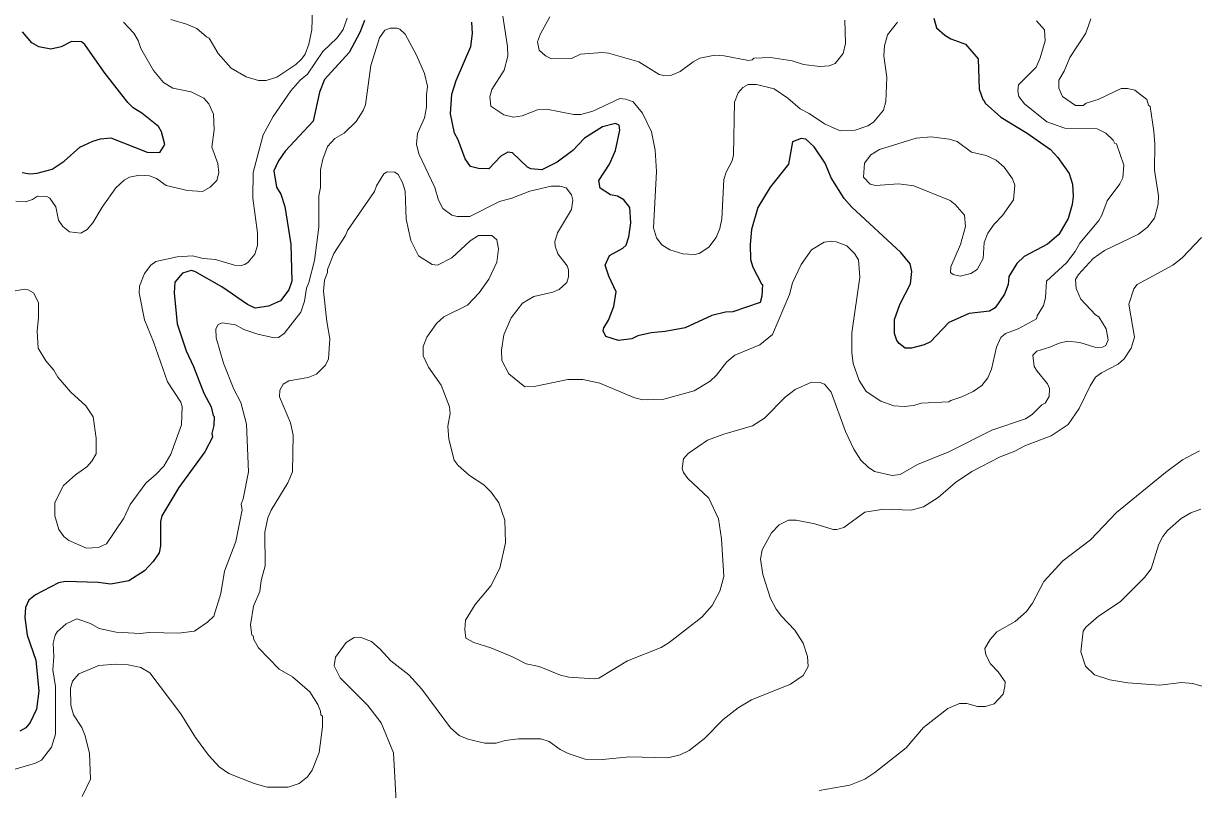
# Model space of a CAD drawing. Extents: x 447.8 to 473.9, y 7733.1 to 7760.8.
# Drawn here: x 453.534 to 456.578, y 7737.469 to 7739.457 of the extents above; entities that cross this region are included whole.
import ezdxf

# ---------------------------------------------------------------- set-up
doc = ezdxf.new("R2010")
doc.units = 0
doc.header["$LTSCALE"] = 0.032
doc.layers.add('1', color=7, linetype='Continuous', lineweight=25)
doc.layers.add('2', color=7, linetype='Continuous', lineweight=13)

msp = doc.modelspace()

# ---------------------------------------------------------------- linework, layer by layer
at = {"layer": '1'}
for points in [[(455.8948, 7739.4707), (455.901, 7739.4461), (455.9229, 7739.4269), (455.9388, 7739.4174), (455.9765, 7739.4031), (456.0098, 7739.3652), (456.0116, 7739.2867), (456.0212, 7739.2595), (456.0243, 7739.2582), (456.0272, 7739.2506), (456.068, 7739.214), (456.1363, 7739.1727), (456.1968, 7739.13), (456.2158, 7739.1095), (456.2453, 7739.068), (456.2537, 7739.0398), (456.2554, 7739.008), (456.253, 7738.9869), (456.2425, 7738.9513), (456.2182, 7738.9094), (456.1891, 7738.8848), (456.1291, 7738.8527), (456.1094, 7738.8344), (456.0888, 7738.8001), (456.0876, 7738.7795), (456.0781, 7738.7542), (456.0538, 7738.7195), (456.0386, 7738.7108), (455.9864, 7738.7045), (455.9334, 7738.6815), (455.8861, 7738.6308), (455.8692, 7738.6228), (455.8367, 7738.6142), (455.8204, 7738.6147), (455.8046, 7738.6262), (455.7982, 7738.6346), (455.7928, 7738.6523), (455.7928, 7738.6891), (455.8063, 7738.7281), (455.8336, 7738.7813)], [(454.4179, 7739.4652), (454.4059, 7739.4335), (454.3788, 7739.3815), (454.3147, 7739.312)], [(455.6619, 7739.0029), (455.6286, 7739.0569), (455.6128, 7739.0947), (455.5842, 7739.1367), (455.5627, 7739.1572), (455.5508, 7739.1588), (455.5277, 7739.1501), (455.5178, 7739.0924), (455.4699, 7739.0327), (455.4384, 7738.9799), (455.4217, 7738.9228), (455.4184, 7738.8839), (455.4194, 7738.8447), (455.4247, 7738.8248), (455.4473, 7738.7817), (455.4505, 7738.7798), (455.4482, 7738.7494), (455.444, 7738.7326), (455.3733, 7738.7088), (455.354, 7738.7076), (455.3187, 7738.6995), (455.2498, 7738.6675), (455.1976, 7738.658), (455.1612, 7738.6546), (455.1271, 7738.6464), (455.1114, 7738.6385), (455.0767, 7738.6347), (455.0441, 7738.6448), (455.0371, 7738.6595), (455.0386, 7738.6675), (455.0509, 7738.6875), (455.0649, 7738.7227), (455.0705, 7738.7606), (455.052, 7738.801), (455.0426, 7738.8296), (455.0533, 7738.8553), (455.0882, 7738.8739), (455.0964, 7738.8815), (455.1035, 7738.9036), (455.109, 7738.94), (455.1059, 7738.9793), (455.0907, 7738.9997), (455.0738, 7739.009), (455.0558, 7739.0124), (455.0292, 7739.0296), (455.0259, 7739.0499), (455.0533, 7739.0916), (455.0688, 7739.1273), (455.0802, 7739.1805), (455.0785, 7739.1932), (455.0692, 7739.1978), (455.0353, 7739.1885), (454.9883, 7739.1591), (454.9581, 7739.1274), (454.9177, 7739.0973), (454.8778, 7739.0772), (454.8493, 7739.08), (454.8411, 7739.0846), (454.8017, 7739.1216), (454.7896, 7739.1235), (454.7714, 7739.113), (454.7408, 7739.0796), (454.7134, 7739.0803), (454.6927, 7739.0856), (454.6791, 7739.106), (454.6608, 7739.1552), (454.6515, 7739.1722), (454.6413, 7739.223), (454.6449, 7739.2732), (454.6555, 7739.3092), (454.6938, 7739.3969), (454.6986, 7739.4308), (454.6962, 7739.4603)], [(453.5304, 7739.0702), (453.5505, 7739.0668), (453.5697, 7739.0683), (453.6082, 7739.0786), (453.6392, 7739.0998), (453.6801, 7739.1358), (453.714, 7739.1515), (453.7339, 7739.1574), (453.7605, 7739.1605), (453.855, 7739.1228), (453.887, 7739.1221), (453.9001, 7739.1434), (453.8921, 7739.176), (453.8842, 7739.1893), (453.8404, 7739.2244), (453.8183, 7739.2385), (453.8046, 7739.2522), (453.7429, 7739.3307), (453.6932, 7739.4027), (453.6846, 7739.4091), (453.6586, 7739.4106), (453.6312, 7739.3963), (453.6046, 7739.3906), (453.5733, 7739.3962), (453.5559, 7739.407), (453.5315, 7739.4358)], [(454.3147, 7739.312), (454.3015, 7739.2786), (454.2853, 7739.2039), (454.2121, 7739.126), (454.1947, 7739.1006), (454.1833, 7739.0747)], [(454.1833, 7739.0747), (454.1903, 7739.0321), (454.2016, 7739.0138), (454.2112, 7738.9817), (454.2267, 7738.8841), (454.2297, 7738.7881), (454.2217, 7738.7662), (454.2003, 7738.7369), (454.1688, 7738.7231), (454.1345, 7738.7181), (454.1144, 7738.7274), (454.0482, 7738.7735), (453.9782, 7738.8136), (453.9687, 7738.8157), (453.9463, 7738.8095), (453.9261, 7738.7861), (453.9244, 7738.7581), (453.9325, 7738.678), (453.9559, 7738.6076), (453.9747, 7738.5668), (454.0014, 7738.4973), (454.0205, 7738.4623), (454.0254, 7738.4394), (454.0285, 7738.4371), (454.0278, 7738.414), (454.0223, 7738.3933), (454.0236, 7738.3838), (454.0038, 7738.3456), (453.9365, 7738.2526), (453.8922, 7738.1797), (453.8891, 7738.1644), (453.889, 7738.1014), (453.8857, 7738.0833), (453.8704, 7738.0605), (453.8479, 7738.0365), (453.8073, 7738.0103), (453.76, 7738.0023), (453.7279, 7738.0062), (453.6425, 7738.0086), (453.6249, 7738.0055), (453.5649, 7737.9741), (453.5478, 7737.9607), (453.5394, 7737.9418), (453.5373, 7737.9158), (453.5435, 7737.8695), (453.5661, 7737.8047), (453.574, 7737.7245), (453.5672, 7737.6774), (453.5515, 7737.6429), (453.5403, 7737.6295), (453.5244, 7737.6204)], [(455.8336, 7738.7813), (455.837, 7738.8138), (455.8334, 7738.8337), (455.8092, 7738.8627), (455.6815, 7738.98), (455.6619, 7739.0029)]]:
    msp.add_lwpolyline(points, dxfattribs=at)
at = {"layer": '2'}
for points in [[(453.9071, 7738.5274), (453.8713, 7738.6308), (453.8475, 7738.6881), (453.8335, 7738.7585), (453.8348, 7738.7757), (453.848, 7738.808), (453.8645, 7738.8296), (453.8768, 7738.8391), (453.9325, 7738.8519), (453.9719, 7738.8541), (454.0002, 7738.847), (454.0316, 7738.8445), (454.081, 7738.8295), (454.0979, 7738.8287), (454.1074, 7738.8312), (454.1167, 7738.8377), (454.1338, 7738.8586), (454.1406, 7738.8811), (454.1407, 7738.9142), (454.1288, 7739.0034), (454.1295, 7739.0704), (454.1552, 7739.1678), (454.1815, 7739.2157), (454.2274, 7739.2823), (454.2514, 7739.3096), (454.2704, 7739.3256), (454.3103, 7739.3841), (454.347, 7739.4197), (454.3625, 7739.4416), (454.3735, 7739.4712)], [(454.2835, 7739.495), (454.2818, 7739.4403), (454.2739, 7739.4037), (454.2642, 7739.3778), (454.2551, 7739.3647), (454.2404, 7739.3507), (454.1907, 7739.3178), (454.1635, 7739.3089), (454.1433, 7739.3089), (454.1113, 7739.3187), (454.0721, 7739.3413), (454.0383, 7739.3791), (454.0151, 7739.4191), (454.0084, 7739.422), (453.9834, 7739.4438), (453.957, 7739.4553), (453.9161, 7739.4677)], [(454.7771, 7739.4764), (454.7891, 7739.3972), (454.7899, 7739.3722), (454.7804, 7739.3363), (454.7485, 7739.2855), (454.7433, 7739.2668), (454.7455, 7739.2422), (454.7794, 7739.2204), (454.8041, 7739.2143), (454.8266, 7739.2174), (454.8669, 7739.2333), (454.89, 7739.2349), (454.961, 7739.2209), (454.9791, 7739.2207), (455.0106, 7739.2291), (455.0798, 7739.262), (455.0958, 7739.2607), (455.1151, 7739.2541), (455.1392, 7739.224), (455.1626, 7739.1756), (455.172, 7739.1287), (455.1756, 7739.073), (455.1676, 7738.9269), (455.1755, 7738.9008), (455.1893, 7738.883), (455.2101, 7738.8695), (455.2433, 7738.8592), (455.274, 7738.8579), (455.2859, 7738.8602), (455.3113, 7738.877), (455.3301, 7738.9017), (455.3397, 7738.9253), (455.3446, 7738.9498), (455.3496, 7739.0525), (455.3556, 7739.0708), (455.3717, 7739.1004), (455.375, 7739.1164)], [(454.8878, 7739.3734), (454.8707, 7739.388), (454.867, 7739.4092), (454.8741, 7739.4304), (454.8989, 7739.4742)], [(456.3019, 7739.4695), (456.289, 7739.4323), (456.2471, 7739.3691), (456.2322, 7739.3331), (456.2185, 7739.3101), (456.2183, 7739.2892), (456.2277, 7739.2676), (456.2615, 7739.2438), (456.2814, 7739.2439), (456.2893, 7739.2501), (456.3205, 7739.2595), (456.3799, 7739.2879), (456.3964, 7739.2879), (456.4158, 7739.2838), (456.4468, 7739.2599), (456.451, 7739.245), (456.4556, 7739.2413), (456.4653, 7739.1777), (456.4677, 7739.1436), (456.467, 7739.0764), (456.4773, 7739.0097), (456.4765, 7738.9882), (456.467, 7738.9515), (456.4485, 7738.9288), (456.4255, 7738.9106), (456.3368, 7738.8682), (456.308, 7738.8476), (456.2692, 7738.8056), (456.2618, 7738.7928), (456.2635, 7738.7695), (456.276, 7738.7415), (456.3138, 7738.7012), (456.3225, 7738.6955), (456.341, 7738.6646), (456.3468, 7738.6359), (456.3403, 7738.6211), (456.3316, 7738.6171), (456.3146, 7738.6163), (456.2732, 7738.629), (456.2413, 7738.633), (456.2195, 7738.6278), (456.1954, 7738.6168), (456.1617, 7738.607), (456.1512, 7738.5964), (456.1549, 7738.5672), (456.162, 7738.5547), (456.1892, 7738.5222), (456.1944, 7738.5101), (456.1935, 7738.4893), (456.1834, 7738.4722), (456.1748, 7738.4676), (456.1493, 7738.4421), (456.1321, 7738.4312), (456.0451, 7738.4013), (455.9331, 7738.3454), (455.8524, 7738.3125), (455.8069, 7738.2864), (455.7867, 7738.284), (455.7405, 7738.2948), (455.7239, 7738.3054), (455.7049, 7738.3238), (455.6868, 7738.3523), (455.6655, 7738.3979), (455.6286, 7738.5005), (455.6108, 7738.5208), (455.5993, 7738.5257), (455.5769, 7738.5263), (455.5345, 7738.5076), (455.5087, 7738.4876), (455.4551, 7738.4332), (455.424, 7738.4127), (455.3501, 7738.3917), (455.3078, 7738.3756), (455.2571, 7738.3409), (455.2454, 7738.3276), (455.2422, 7738.3021), (455.2449, 7738.2917), (455.2568, 7738.2761), (455.3108, 7738.2253), (455.3361, 7738.1714), (455.3439, 7738.1198), (455.3495, 7738.0224), (455.3397, 7737.984), (455.32, 7737.9464), (455.2925, 7737.9164), (455.2078, 7737.8503), (455.187, 7737.8376), (455.0997, 7737.8028), (455.0256, 7737.7578), (455.0141, 7737.7562), (454.9484, 7737.761), (454.926, 7737.7658)], [(453.793, 7739.4608), (453.8199, 7739.4316), (453.8312, 7739.4129), (453.8385, 7739.3922), (453.8712, 7739.3347), (453.8967, 7739.3043), (453.9214, 7739.2892), (453.9688, 7739.2799), (454.0012, 7739.263), (454.0146, 7739.2488), (454.0268, 7739.2217), (454.0285, 7739.1811), (454.0223, 7739.1357), (454.038, 7739.0938), (454.0403, 7739.0696), (454.0348, 7739.0493), (454.0177, 7739.0319), (453.998, 7739.0211), (453.9593, 7739.0234), (453.9042, 7739.0368), (453.8785, 7739.0546), (453.8603, 7739.0618), (453.8348, 7739.0634), (453.8089, 7739.0586), (453.7949, 7739.0504), (453.7736, 7739.0306), (453.7379, 7738.9807), (453.7138, 7738.94), (453.6992, 7738.9228), (453.6824, 7738.9131), (453.6535, 7738.9162), (453.6361, 7738.9301), (453.6245, 7738.9463), (453.6175, 7738.9809), (453.6024, 7739.0035), (453.5942, 7739.0078), (453.5699, 7739.0087), (453.5574, 7739.0004), (453.5391, 7738.9945), (453.5136, 7738.9956)], [(455.9381, 7738.4791), (455.9336, 7738.4752), (455.8613, 7738.472), (455.8423, 7738.4661), (455.8178, 7738.4631), (455.7911, 7738.4646), (455.757, 7738.4766), (455.7192, 7738.5017), (455.7008, 7738.531), (455.685, 7738.575), (455.6818, 7738.6036), (455.6815, 7738.6547), (455.7022, 7738.7984), (455.699, 7738.8441), (455.6884, 7738.8602), (455.6691, 7738.8799), (455.6413, 7738.8903), (455.6296, 7738.892), (455.6099, 7738.89), (455.5772, 7738.8695), (455.5501, 7738.8313), (455.5278, 7738.784), (455.52, 7738.7535), (455.4759, 7738.6496), (455.4435, 7738.6231), (455.3787, 7738.5964), (455.3581, 7738.5791), (455.3309, 7738.5447), (455.3141, 7738.5285), (455.2729, 7738.5042), (455.1944, 7738.4824), (455.1392, 7738.4808), (455.1164, 7738.4866), (455.028, 7738.5238), (454.9843, 7738.5328), (454.9452, 7738.5328), (454.862, 7738.5156), (454.8338, 7738.5145), (454.7923, 7738.5476), (454.7741, 7738.5829), (454.7736, 7738.6096), (454.779, 7738.649), (454.7982, 7738.6935), (454.828, 7738.7312), (454.857, 7738.7484), (454.9061, 7738.7599), (454.9233, 7738.7666), (454.9425, 7738.785), (454.9471, 7738.7994), (454.9471, 7738.8179), (454.9436, 7738.8281), (454.9192, 7738.8597), (454.9126, 7738.8795), (454.9119, 7738.8903), (454.9188, 7738.9139), (454.9551, 7738.9741), (454.9584, 7738.9984), (454.955, 7739.012), (454.9414, 7739.0302), (454.9247, 7739.0346), (454.9019, 7739.0346), (454.8472, 7739.0222), (454.8006, 7739.004), (454.7683, 7738.9948), (454.6911, 7738.9562), (454.6582, 7738.9562), (454.645, 7738.9597), (454.6216, 7738.9772), (454.6099, 7738.9989), (454.6008, 7739.0314), (454.5594, 7739.1186), (454.5528, 7739.144), (454.5558, 7739.1719), (454.574, 7739.2121), (454.5793, 7739.2402), (454.5785, 7739.2723), (454.5816, 7739.2947), (454.574, 7739.3269), (454.5529, 7739.375), (454.5234, 7739.4296), (454.5099, 7739.4423), (454.503, 7739.445), (454.485, 7739.4449), (454.4709, 7739.44), (454.4566, 7739.4199), (454.4342, 7739.3483), (454.4204, 7739.2463), (454.4148, 7739.2316), (454.3968, 7739.2025), (454.3655, 7739.1728), (454.3415, 7739.159), (454.3221, 7739.138), (454.31, 7739.1051), (454.3043, 7739.077), (454.3042, 7739.0311)], [(455.6637, 7739.4659), (455.6654, 7739.4047), (455.6595, 7739.3791), (455.6384, 7739.3532), (455.6233, 7739.3472), (455.5986, 7739.3457), (455.5567, 7739.3509), (455.5272, 7739.3602), (455.4713, 7739.3689), (455.4276, 7739.3673), (455.4234, 7739.3627), (455.4142, 7739.361), (455.3505, 7739.373), (455.3265, 7739.3745), (455.2876, 7739.3668), (455.2704, 7739.3573), (455.2368, 7739.3322), (455.2144, 7739.3233), (455.1945, 7739.3217), (455.182, 7739.3244), (455.1298, 7739.3578), (455.051, 7739.3802)], [(455.4347, 7739.299), (455.4804, 7739.2877), (455.5162, 7739.263), (455.5475, 7739.2353), (455.5716, 7739.2236), (455.6106, 7739.197), (455.6515, 7739.1789), (455.6906, 7739.1805), (455.723, 7739.1917), (455.738, 7739.2012), (455.7639, 7739.2317), (455.7702, 7739.2543), (455.7726, 7739.317), (455.7648, 7739.373), (455.7663, 7739.3987), (455.7745, 7739.4278), (455.8001, 7739.4605)], [(456.1604, 7739.4636), (456.1815, 7739.4402), (456.183, 7739.4123), (456.1702, 7739.3678), (456.1595, 7739.3441), (456.1144, 7739.2975), (456.1119, 7739.2824), (456.1146, 7739.2679), (456.1297, 7739.2484), (456.1871, 7739.2021), (456.2338, 7739.1854), (456.3181, 7739.1836), (456.3406, 7739.1723), (456.3592, 7739.1543), (456.3642, 7739.1456), (456.3677, 7739.1447), (456.3875, 7739.0896), (456.3847, 7739.0565), (456.3764, 7739.0408), (456.344, 7738.9972), (456.3299, 7738.9596), (456.3219, 7738.9462), (456.2733, 7738.8866), (456.2613, 7738.865), (456.2388, 7738.8363), (456.1865, 7738.7884), (456.184, 7738.7448), (456.1784, 7738.7255), (456.162, 7738.6982), (456.1604, 7738.6906), (456.1133, 7738.6646), (456.0802, 7738.6528), (456.0678, 7738.6418), (456.0569, 7738.6173), (456.0437, 7738.5601)], [(455.051, 7739.3802), (455.0345, 7739.3818), (454.9782, 7739.377), (454.9548, 7739.3665), (454.9033, 7739.365), (454.8878, 7739.3734)], [(455.375, 7739.1164), (455.3776, 7739.2526), (455.3867, 7739.2771), (455.3995, 7739.2912), (455.4134, 7739.2983), (455.4347, 7739.299)], [(454.7013, 7737.8511), (454.6812, 7737.8621), (454.6786, 7737.8847), (454.6796, 7737.9083), (454.7047, 7737.9491), (454.7453, 7737.9977), (454.7688, 7738.0434), (454.7836, 7738.1096), (454.7819, 7738.168), (454.7665, 7738.2134), (454.7465, 7738.2406), (454.7278, 7738.2601), (454.6908, 7738.284), (454.6611, 7738.3098), (454.6507, 7738.3242), (454.637, 7738.3786), (454.6346, 7738.4121), (454.6401, 7738.4448), (454.6386, 7738.462), (454.6169, 7738.5184), (454.5845, 7738.5655), (454.5705, 7738.5949), (454.5705, 7738.6191), (454.5797, 7738.6429), (454.6045, 7738.6786), (454.6239, 7738.696), (454.6853, 7738.7263), (454.7154, 7738.7579), (454.7407, 7738.7932), (454.7612, 7738.8381), (454.7652, 7738.8719), (454.7612, 7738.8957), (454.748, 7738.9072), (454.7141, 7738.9069), (454.692, 7738.8933), (454.6447, 7738.8489), (454.6077, 7738.8295), (454.5938, 7738.8314), (454.5578, 7738.8544), (454.5379, 7738.8942), (454.5262, 7738.9492), (454.5239, 7739.0218), (454.5166, 7739.0445), (454.5051, 7739.0653), (454.4968, 7739.0713), (454.4769, 7739.0723), (454.4681, 7739.0669), (454.4491, 7739.0357), (454.4437, 7739.0211), (454.3739, 7738.9202), (454.3688, 7738.9066), (454.3382, 7738.86), (454.3221, 7738.8183), (454.3219, 7738.8106), (454.3148, 7738.7912), (454.3115, 7738.7621), (454.3203, 7738.6839), (454.3283, 7738.6386), (454.3251, 7738.5869), (454.3167, 7738.57), (454.2938, 7738.5466), (454.2722, 7738.538), (454.2219, 7738.5293), (454.2076, 7738.5211), (454.1985, 7738.5053), (454.198, 7738.4885), (454.2261, 7738.4211), (454.2329, 7738.3886), (454.2313, 7738.2938), (454.2195, 7738.2654), (454.1763, 7738.1942), (454.1674, 7738.1746), (454.1601, 7738.1373), (454.1607, 7738.0497), (454.1503, 7738.0115), (454.1464, 7737.9832), (454.1303, 7737.9448), (454.1224, 7737.8967), (454.1262, 7737.8697), (454.1294, 7737.8682), (454.1311, 7737.8585), (454.1436, 7737.8373), (454.1971, 7737.7814), (454.2311, 7737.7613), (454.2761, 7737.7225), (454.2971, 7737.6898), (454.3042, 7737.6727), (454.3051, 7737.6634), (454.3089, 7737.6593), (454.309, 7737.6316), (454.3003, 7737.5649), (454.2826, 7737.5197), (454.2704, 7737.5018), (454.2484, 7737.4846), (454.22, 7737.4749)], [(454.3042, 7739.0311), (454.2995, 7739.0099), (454.2994, 7738.9288), (454.2882, 7738.8423), (454.2739, 7738.7849), (454.2675, 7738.7698)], [(456.1989, 7738.3868), (456.2425, 7738.416), (456.2716, 7738.4582), (456.2996, 7738.5171), (456.314, 7738.5394), (456.3293, 7738.5507), (456.3721, 7738.5728), (456.3877, 7738.5868), (456.4059, 7738.6144), (456.4148, 7738.6433), (456.4005, 7738.7289), (456.4127, 7738.7683), (456.4215, 7738.7799), (456.5139, 7738.8301), (456.5386, 7738.8491), (456.5881, 7738.9019)], [(454.2675, 7738.7698), (454.2627, 7738.7368), (454.2528, 7738.7077), (454.2098, 7738.6527), (454.1949, 7738.6418), (454.1837, 7738.6411), (454.1417, 7738.6507), (454.1049, 7738.663), (454.0839, 7738.6752), (454.0494, 7738.6802), (454.0385, 7738.6756), (454.0327, 7738.6646), (454.0335, 7738.6412), (454.0523, 7738.5752), (454.0796, 7738.5079), (454.0973, 7738.4738), (454.1119, 7738.4174), (454.1175, 7738.294), (454.1037, 7738.2237), (454.0984, 7738.2093), (454.1005, 7738.1949), (454.0846, 7738.1128), (454.0549, 7738.0356), (454.0453, 7737.9778), (454.0278, 7737.9192), (454.0107, 7737.9034), (453.977, 7737.8804), (453.9359, 7737.8748), (453.8597, 7737.8764), (453.8366, 7737.874), (453.7746, 7737.8772), (453.7303, 7737.8873), (453.7073, 7737.8999), (453.6726, 7737.9123), (453.6447, 7737.8992), (453.6211, 7737.8783), (453.6163, 7737.8701), (453.611, 7737.8488), (453.6125, 7737.8146), (453.6102, 7737.7799), (453.6165, 7737.7361), (453.6173, 7737.6126), (453.6063, 7737.5793), (453.5809, 7737.5452), (453.5646, 7737.5379), (453.5062, 7737.5205)], [(453.4976, 7738.7608), (453.5369, 7738.7675), (453.5459, 7738.766), (453.5596, 7738.7585), (453.5731, 7738.7329), (453.5731, 7738.6937), (453.5693, 7738.6584), (453.5719, 7738.6145), (453.5914, 7738.5812), (453.6123, 7738.5571), (453.6225, 7738.5396), (453.6565, 7738.5001), (453.6953, 7738.4651), (453.7142, 7738.4359), (453.7222, 7738.3811), (453.722, 7738.3405), (453.711, 7738.3212), (453.6981, 7738.3067), (453.669, 7738.286), (453.6372, 7738.2584), (453.6154, 7738.2136), (453.6148, 7738.1791), (453.6258, 7738.1439), (453.6389, 7738.1256), (453.6516, 7738.1156), (453.6973, 7738.0958), (453.7282, 7738.0973), (453.7491, 7738.1064), (453.7943, 7738.1737), (453.8105, 7738.2087), (453.8514, 7738.2642), (453.8782, 7738.2871), (453.8977, 7738.3082)], [(456.0437, 7738.5601), (456.0342, 7738.5379), (456.0189, 7738.5177), (455.9962, 7738.5018), (455.9674, 7738.4882), (455.9381, 7738.4791)], [(453.8977, 7738.3082), (453.9163, 7738.3391), (453.9433, 7738.4158), (453.945, 7738.4619), (453.9415, 7738.4745), (453.9071, 7738.5274)], [(455.951, 7738.2661), (455.9926, 7738.2946), (456.0661, 7738.3324), (456.1043, 7738.3468), (456.1319, 7738.3615), (456.1989, 7738.3868)], [(456.5837, 7738.3481), (456.5394, 7738.3246), (456.4948, 7738.2921)], [(456.4948, 7738.2921), (456.3681, 7738.188), (456.3008, 7738.1174), (456.2286, 7738.0629), (456.1801, 7738.0093), (456.1503, 7737.9526)], [(454.5022, 7737.4067), (454.4934, 7737.5645), (454.4616, 7737.6425), (454.4271, 7737.687), (454.3554, 7737.7589), (454.3397, 7737.7904), (454.3426, 7737.8125), (454.3709, 7737.8507), (454.3915, 7737.8636), (454.4114, 7737.8628), (454.436, 7737.8529), (454.4584, 7737.8337), (454.4862, 7737.8034), (454.533, 7737.7671), (454.5669, 7737.73), (454.6412, 7737.6293), (454.664, 7737.6096), (454.6858, 7737.5995), (454.7301, 7737.5895), (454.7595, 7737.5895), (454.7826, 7737.5967), (454.8174, 7737.6006), (454.8753, 7737.6006), (454.8974, 7737.5942), (454.9254, 7737.573), (454.9465, 7737.5624), (454.9902, 7737.5478), (455.0357, 7737.547), (455.1053, 7737.5542), (455.2043, 7737.551), (455.2367, 7737.5595), (455.2597, 7737.5701), (455.2996, 7737.6019), (455.3486, 7737.6508), (455.387, 7737.6809), (455.4213, 7737.7015), (455.5227, 7737.7424), (455.5554, 7737.7648), (455.5683, 7737.7885), (455.5668, 7737.8143), (455.5554, 7737.8486), (455.5341, 7737.8826), (455.4992, 7737.9191), (455.4854, 7737.9375), (455.471, 7737.9645), (455.4514, 7738.0275), (455.445, 7738.0669), (455.4492, 7738.0911), (455.4739, 7738.1354), (455.4936, 7738.1559), (455.5179, 7738.1681), (455.5374, 7738.1681), (455.5859, 7738.1584), (455.633, 7738.1442), (455.6432, 7738.1442), (455.6608, 7738.1495), (455.7159, 7738.1889), (455.7644, 7738.197), (455.8354, 7738.1938), (455.8675, 7738.2027), (455.9061, 7738.2269), (455.951, 7738.2661)], [(456.5897, 7737.7373), (456.5662, 7737.7445), (456.5368, 7737.7473), (456.4802, 7737.7402), (456.3977, 7737.7458), (456.3512, 7737.7538), (456.3107, 7737.767), (456.288, 7737.7893), (456.276, 7737.8269), (456.2819, 7737.88), (456.2889, 7737.8903), (456.3213, 7737.9193), (456.3774, 7737.9561), (456.4411, 7738.0196), (456.4582, 7738.0417), (456.4777, 7738.1059), (456.4879, 7738.1259), (456.5002, 7738.1413), (456.5359, 7738.1721), (456.5612, 7738.1876), (456.5865, 7738.1969)], [(456.1503, 7737.9526), (456.1349, 7737.9314), (456.1055, 7737.905), (456.0582, 7737.8786), (456.0408, 7737.8582), (456.0269, 7737.8352), (456.0295, 7737.8188), (456.0417, 7737.7955), (456.0615, 7737.7743), (456.079, 7737.7484), (456.0789, 7737.7362), (456.0739, 7737.7166), (456.0508, 7737.6914), (456.0283, 7737.6849), (456.0078, 7737.6849), (455.9797, 7737.6928), (455.9607, 7737.6928), (455.9304, 7737.6794), (455.8679, 7737.6301), (455.8228, 7737.5771), (455.7413, 7737.5131), (455.7153, 7737.4958), (455.6768, 7737.4805), (455.5973, 7737.4668)], [(454.926, 7737.7658), (454.8709, 7737.788), (454.8372, 7737.7952), (454.8022, 7737.8133), (454.7461, 7737.8366), (454.7013, 7737.8511)], [(454.0139, 7737.5584), (453.9803, 7737.6044), (453.9417, 7737.6658), (453.8618, 7737.7721), (453.8384, 7737.7856), (453.8054, 7737.7931), (453.7729, 7737.7946), (453.7294, 7737.7908), (453.6778, 7737.7698), (453.6611, 7737.7507), (453.6559, 7737.732), (453.6567, 7737.6883), (453.6635, 7737.6633), (453.6854, 7737.6303), (453.694, 7737.6085), (453.7047, 7737.5629), (453.7079, 7737.4957), (453.6858, 7737.4513)], [(454.22, 7737.4749), (454.1661, 7737.4756), (454.1316, 7737.4848), (454.0665, 7737.5111), (454.0411, 7737.5279), (454.0139, 7737.5584)]]:
    msp.add_lwpolyline(points, dxfattribs=at)
msp.add_lwpolyline([(456.0562, 7739.102), (456.03, 7739.1141), (455.9918, 7739.1233), (455.955, 7739.1507), (455.9344, 7739.1566), (455.8873, 7739.1629), (455.8488, 7739.1598), (455.7538, 7739.1301), (455.7314, 7739.1166), (455.7149, 7739.0949), (455.7119, 7739.0582), (455.7297, 7739.0405), (455.7429, 7739.0366), (455.8031, 7739.0411), (455.8428, 7739.0359), (455.9364, 7738.9981), (455.9499, 7738.9873), (455.9739, 7738.9593), (455.9763, 7738.9305), (455.9639, 7738.8834), (455.9381, 7738.8253), (455.938, 7738.8106), (455.9445, 7738.8058), (455.963, 7738.8016), (455.9905, 7738.8085), (456.0067, 7738.819), (456.0228, 7738.8472), (456.0253, 7738.889), (456.0342, 7738.9131), (456.0507, 7738.9366), (456.0729, 7738.9588), (456.1014, 7738.9998), (456.1046, 7739.0373), (456.0981, 7739.0542), (456.0771, 7739.0846)], close=True, dxfattribs=at)

doc.saveas('drawing.dxf')
